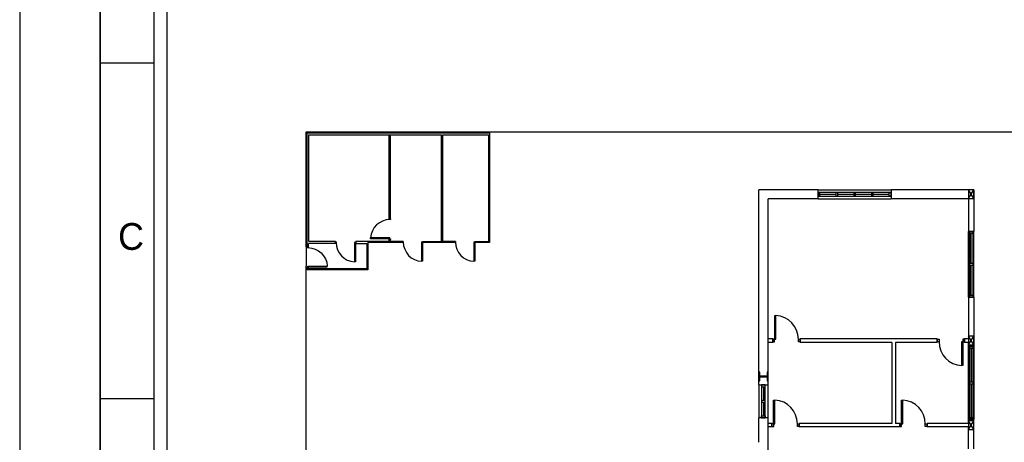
# Model space of a CAD drawing. Header units: millimetres. Extents: x -559 to 10735, y -2326 to 222.
# Tile 538 of 656: x 5154 to 5299, y -1332 to -1269. Entities that reach past the tile are written whole.
import ezdxf

# ---------------------------------------------------------------- set-up
doc = ezdxf.new("R2010")
doc.units = ezdxf.units.MM
doc.header["$LTSCALE"] = 4
for name, color, linetype in [('Extremos da Area Total', 253, 'Continuous'), ('Modelo', 251, 'Continuous'), ('Modificaçoes da Planta Baixa', 255, 'Continuous'), ('Planta Baixa', 251, 'Continuous')]:
    doc.layers.add(name, color=color, linetype=linetype)

# ---------------------------------------------------------------- blocks, each defined once
blk = doc.blocks.new('AUW01D3S-flat-9-flat-1')
at = {"color": 9}
for p, q in [((-0.075, 0), (-0.075, 1.8)), ((0.075, 0), (0.075, 1.8))]:
    blk.add_line(p, q, dxfattribs=at)
blk = doc.blocks.new('AUD18D1S-flat-19-flat-1')
at = {"color": 9}
for p, q in [((-0.075, 1.8), (0.075, 1.8)), ((0.075, 0), (-0.075, 0))]:
    blk.add_line(p, q, dxfattribs=at)
blk = doc.blocks.new('AUD19D1S-flat-19-flat-1')
at = {"color": 9}
for p, q in [((0, 1.8), (0, 1.8)), ((0, 0), (0, 0))]:
    blk.add_line(p, q, dxfattribs=at)
blk = doc.blocks.new('AUD37D1S-flat-53-flat-1')
at = {"color": 9}
for p, q in [((-0.05, 0.05), (-0.05, 0)), ((0.05, 0.05), (-0.05, 0.05)), ((-0.05, 0), (0.05, 0)), ((0.05, 0), (0.05, 0.05))]:
    blk.add_line(p, q, dxfattribs=at)
at = {"color": 9, "oblique": 36.8699, "width": 1.25, "flags": 3}
for p in [(-0.05, 0.05), (0, 0.05), (0.05, 0.05)]:
    blk.add_attdef('JAMBPT', p, '', height=0.00632, rotation=153.4349, dxfattribs=at)
at = {"color": 9, "width": 0.5, "flags": 3}
for p in [(-0.05, 0.05), (0, 0.05)]:
    blk.add_attdef('JAMBPT', p, '', height=0.01, rotation=90, dxfattribs=at)
blk = doc.blocks.new('AUD37D1S-flat-52-flat-1')
at = {"color": 9}
for p, q in [((-0.05, 0), (0.05, 0)), ((-0.05, -0.05), (-0.05, 0)), ((0.05, 0), (0.05, -0.05)), ((0.05, -0.05), (-0.05, -0.05))]:
    blk.add_line(p, q, dxfattribs=at)
at = {"color": 9, "text_generation_flag": 4, "flags": 3}
for p, height, rotation, width in [((-0.05, -0.05), 0.00632, 206.5651, 1.25), ((-0.05, -0.05), 0.01, 270, 0.5), ((0, -0.05), 0.00632, 206.5651, 1.25), ((0, -0.05), 0.01, 270, 0.5), ((0.05, -0.05), 0.00632, 206.5651, 1.25)]:
    blk.add_attdef('JAMBPT', p, '', height=height, rotation=rotation, dxfattribs=dict(at, width=width))
blk = doc.blocks.new('AUD40D1S-flat-18-flat-1')
at = {"color": 9}
for p, q in [((-0.05, 0.9), (-0.05, -0.9)), ((0.05, 0.9), (-0.05, 0.9)), ((0.05, -0.9), (0.05, 0.9)), ((-0.05, -0.9), (0.05, -0.9))]:
    blk.add_line(p, q, dxfattribs=at)
blk = doc.blocks.new('AUD40D1S-flat-17-flat-1')
at = {"color": 9}
for p, q in [((-0.05, 0.9), (-0.05, -0.9)), ((0.05, 0.9), (-0.05, 0.9)), ((0.05, -0.9), (0.05, 0.9)), ((-0.05, -0.9), (0.05, -0.9))]:
    blk.add_line(p, q, dxfattribs=at)
blk = doc.blocks.new('AUD37D1S-flat-51-flat-1')
at = {"color": 9}
for p, q in [((-0.05, 0.05), (-0.05, 0)), ((0.05, 0.05), (-0.05, 0.05)), ((-0.05, 0), (0.05, 0)), ((0.05, 0), (0.05, 0.05))]:
    blk.add_line(p, q, dxfattribs=at)
at = {"color": 9, "oblique": 36.8699, "width": 1.25, "flags": 3}
for p in [(-0.05, 0.05), (0, 0.05), (0.05, 0.05)]:
    blk.add_attdef('JAMBPT', p, '', height=0.00632, rotation=153.4349, dxfattribs=at)
at = {"color": 9, "width": 0.5, "flags": 3}
for p in [(-0.05, 0.05), (0, 0.05)]:
    blk.add_attdef('JAMBPT', p, '', height=0.01, rotation=90, dxfattribs=at)
blk = doc.blocks.new('AUW01D1S-flat-22-flat-1')
at = {"color": 9}
blk.add_line((0, -0.4125), (0, 0.4125), dxfattribs=at)
blk = doc.blocks.new('AUW01D1S-flat-21-flat-1')
at = {"color": 9}
blk.add_line((0, -0.4125), (0, 0.4125), dxfattribs=at)
blk = doc.blocks.new('AUW01D3S-flat-5-flat-1')
at = {"color": 9}
for p, q in [((-0.075, 0), (-0.075, -2)), ((0.075, 0), (0.075, -2))]:
    blk.add_line(p, q, dxfattribs=at)
blk = doc.blocks.new('AUD18D1S-flat-15-flat-1')
at = {"color": 9}
for p, q in [((-0.075, 0), (0.075, 0)), ((0.075, -2), (-0.075, -2))]:
    blk.add_line(p, q, dxfattribs=at)
blk = doc.blocks.new('AUD19D1S-flat-15-flat-1')
at = {"color": 9}
for p, q in [((0, 0), (0, 0)), ((0, -2), (0, -2))]:
    blk.add_line(p, q, dxfattribs=at)
blk = doc.blocks.new('AUD37D1S-flat-41-flat-1')
at = {"color": 9}
for p, q in [((0.05, 0), (-0.05, 0)), ((-0.05, 0), (-0.05, -0.05)), ((0.05, -0.05), (0.05, 0)), ((-0.05, -0.05), (0.05, -0.05))]:
    blk.add_line(p, q, dxfattribs=at)
at = {"color": 9, "oblique": 36.8699, "width": 1.25, "flags": 3}
for p in [(-0.05, -0.05), (0, -0.05), (0.05, -0.05)]:
    blk.add_attdef('JAMBPT', p, '', height=0.00632, rotation=333.4349, dxfattribs=at)
at = {"color": 9, "width": 0.5, "flags": 3}
for p in [(0, -0.05), (0.05, -0.05)]:
    blk.add_attdef('JAMBPT', p, '', height=0.01, rotation=270, dxfattribs=at)
blk = doc.blocks.new('AUD37D1S-flat-40-flat-1')
at = {"color": 9}
for p, q in [((-0.05, 0.05), (0.05, 0.05)), ((-0.05, 0), (-0.05, 0.05)), ((0.05, 0), (-0.05, 0)), ((0.05, 0.05), (0.05, 0))]:
    blk.add_line(p, q, dxfattribs=at)
at = {"color": 9, "text_generation_flag": 4, "flags": 3}
for p, height, rotation, width in [((-0.05, 0.05), 0.00632, 26.5651, 1.25), ((0, 0.05), 0.01, 90, 0.5), ((0, 0.05), 0.00632, 26.5651, 1.25), ((0.05, 0.05), 0.01, 90, 0.5), ((0.05, 0.05), 0.00632, 26.5651, 1.25)]:
    blk.add_attdef('JAMBPT', p, '', height=height, rotation=rotation, dxfattribs=dict(at, width=width))
blk = doc.blocks.new('AUD40D1S-flat-10-flat-1')
at = {"color": 9}
for p, q in [((0.05, 1), (-0.05, 1)), ((-0.05, 1), (-0.05, -1)), ((0.05, -1), (0.05, 1)), ((-0.05, -1), (0.05, -1))]:
    blk.add_line(p, q, dxfattribs=at)
blk = doc.blocks.new('AUD40D1S-flat-9-flat-1')
at = {"color": 9}
for p, q in [((0.05, 1), (-0.05, 1)), ((-0.05, 1), (-0.05, -1)), ((0.05, -1), (0.05, 1)), ((-0.05, -1), (0.05, -1))]:
    blk.add_line(p, q, dxfattribs=at)
blk = doc.blocks.new('AUD37D1S-flat-39-flat-1')
at = {"color": 9}
for p, q in [((0.05, 0), (-0.05, 0)), ((-0.05, 0), (-0.05, -0.05)), ((0.05, -0.05), (0.05, 0)), ((-0.05, -0.05), (0.05, -0.05))]:
    blk.add_line(p, q, dxfattribs=at)
at = {"color": 9, "oblique": 36.8699, "width": 1.25, "flags": 3}
for p in [(-0.05, -0.05), (0, -0.05), (0.05, -0.05)]:
    blk.add_attdef('JAMBPT', p, '', height=0.00632, rotation=333.4349, dxfattribs=at)
at = {"color": 9, "width": 0.5, "flags": 3}
for p in [(0, -0.05), (0.05, -0.05)]:
    blk.add_attdef('JAMBPT', p, '', height=0.01, rotation=270, dxfattribs=at)
blk = doc.blocks.new('AUW01D1S-flat-14-flat-1')
at = {"color": 9}
blk.add_line((0, 0.4625), (0, -0.4625), dxfattribs=at)
blk = doc.blocks.new('AUW01D1S-flat-13-flat-1')
at = {"color": 9}
blk.add_line((0, 0.4625), (0, -0.4625), dxfattribs=at)
blk = doc.blocks.new('AUW01D3S-flat-4-flat-1')
at = {"color": 9}
for p, q in [((0, 0.125), (2, 0.125)), ((0, -0.125), (2, -0.125))]:
    blk.add_line(p, q, dxfattribs=at)
blk = doc.blocks.new('AUD18D1S-flat-14-flat-1')
at = {"color": 9}
for p, q in [((0, -0.125), (0, 0.125)), ((2, 0.125), (2, -0.125))]:
    blk.add_line(p, q, dxfattribs=at)
blk = doc.blocks.new('AUD19D1S-flat-14-flat-1')
at = {"color": 9}
for p, q in [((0, 0), (0, 0)), ((2, 0), (2, 0))]:
    blk.add_line(p, q, dxfattribs=at)
blk = doc.blocks.new('AUD37D1S-flat-38-flat-1')
at = {"color": 9}
for p, q in [((0, 0.05), (0, -0.05)), ((0.05, 0.05), (0, 0.05)), ((0.05, -0.05), (0.05, 0.05)), ((0, -0.05), (0.05, -0.05))]:
    blk.add_line(p, q, dxfattribs=at)
at = {"color": 9, "oblique": 36.8699, "width": 1.25, "flags": 3}
for p in [(0.05, 0.05), (0.05, 0), (0.05, -0.05)]:
    blk.add_attdef('JAMBPT', p, '', height=0.00632, rotation=63.4349, dxfattribs=at)
at = {"color": 9, "width": 0.5, "flags": 3}
for p in [(0.05, 0.05), (0.05, 0)]:
    blk.add_attdef('JAMBPT', p, '', height=0.01, dxfattribs=at)
blk = doc.blocks.new('AUD37D1S-flat-37-flat-1')
at = {"color": 9}
for p, q in [((-0.05, 0.05), (0, 0.05)), ((-0.05, -0.05), (-0.05, 0.05)), ((0, 0.05), (0, -0.05)), ((0, -0.05), (-0.05, -0.05))]:
    blk.add_line(p, q, dxfattribs=at)
at = {"color": 9, "text_generation_flag": 4, "flags": 3}
for p, height, rotation, width in [((-0.05, 0.05), 0.01, 180, 0.5), ((-0.05, 0), 0.01, 180, 0.5), ((-0.05, 0.05), 0.00632, 116.5651, 1.25), ((-0.05, 0), 0.00632, 116.5651, 1.25), ((-0.05, -0.05), 0.00632, 116.5651, 1.25)]:
    blk.add_attdef('JAMBPT', p, '', height=height, rotation=rotation, dxfattribs=dict(at, width=width))
blk = doc.blocks.new('AUD40D1S-flat-8-flat-1')
at = {"color": 9}
for p, q in [((-1, 0.05), (-1, -0.05)), ((1, 0.05), (-1, 0.05)), ((1, -0.05), (1, 0.05)), ((-1, -0.05), (1, -0.05))]:
    blk.add_line(p, q, dxfattribs=at)
blk = doc.blocks.new('AUD40D1S-flat-7-flat-1')
at = {"color": 9}
for p, q in [((-1, 0.05), (-1, -0.05)), ((1, 0.05), (-1, 0.05)), ((1, -0.05), (1, 0.05)), ((-1, -0.05), (1, -0.05))]:
    blk.add_line(p, q, dxfattribs=at)
blk = doc.blocks.new('AUD37D1S-flat-36-flat-1')
at = {"color": 9}
for p, q in [((0, 0.05), (0, -0.05)), ((0.05, 0.05), (0, 0.05)), ((0.05, -0.05), (0.05, 0.05)), ((0, -0.05), (0.05, -0.05))]:
    blk.add_line(p, q, dxfattribs=at)
at = {"color": 9, "oblique": 36.8699, "width": 1.25, "flags": 3}
for p in [(0.05, 0.05), (0.05, 0), (0.05, -0.05)]:
    blk.add_attdef('JAMBPT', p, '', height=0.00632, rotation=63.4349, dxfattribs=at)
at = {"color": 9, "width": 0.5, "flags": 3}
for p in [(0.05, 0.05), (0.05, 0)]:
    blk.add_attdef('JAMBPT', p, '', height=0.01, dxfattribs=at)
blk = doc.blocks.new('AUD37D1S-flat-35-flat-1')
at = {"color": 9}
for p, q in [((0, 0.05), (0, -0.05)), ((0.05, 0.05), (0, 0.05)), ((0.05, -0.05), (0.05, 0.05)), ((0, -0.05), (0.05, -0.05))]:
    blk.add_line(p, q, dxfattribs=at)
at = {"color": 9, "oblique": 36.8699, "width": 1.25, "flags": 3}
for p in [(0.05, 0.05), (0.05, 0), (0.05, -0.05)]:
    blk.add_attdef('JAMBPT', p, '', height=0.00632, rotation=63.4349, dxfattribs=at)
at = {"color": 9, "width": 0.5, "flags": 3}
for p in [(0.05, 0.05), (0.05, 0)]:
    blk.add_attdef('JAMBPT', p, '', height=0.01, dxfattribs=at)
blk = doc.blocks.new('AUD37D1S-flat-34-flat-1')
at = {"color": 9}
for p, q in [((0, 0.05), (0, -0.05)), ((0.05, 0.05), (0, 0.05)), ((0.05, -0.05), (0.05, 0.05)), ((0, -0.05), (0.05, -0.05))]:
    blk.add_line(p, q, dxfattribs=at)
at = {"color": 9, "oblique": 36.8699, "width": 1.25, "flags": 3}
for p in [(0.05, 0.05), (0.05, 0), (0.05, -0.05)]:
    blk.add_attdef('JAMBPT', p, '', height=0.00632, rotation=63.4349, dxfattribs=at)
at = {"color": 9, "width": 0.5, "flags": 3}
for p in [(0.05, 0.05), (0.05, 0)]:
    blk.add_attdef('JAMBPT', p, '', height=0.01, dxfattribs=at)
blk = doc.blocks.new('AUW01D1S-flat-12-flat-1')
at = {"color": 9}
blk.add_line((-0.21875, 0), (0.21875, 0), dxfattribs=at)
blk = doc.blocks.new('AUW01D1S-flat-11-flat-1')
at = {"color": 9}
blk.add_line((-0.21875, 0), (0.21875, 0), dxfattribs=at)
blk = doc.blocks.new('AUW01D1S-flat-10-flat-1')
at = {"color": 9}
blk.add_line((-0.21875, 0), (0.21875, 0), dxfattribs=at)
blk = doc.blocks.new('AUW01D1S-flat-9-flat-1')
at = {"color": 9}
blk.add_line((-0.21875, 0), (0.21875, 0), dxfattribs=at)
blk = doc.blocks.new('AUW01D3S-flat-1-flat-1')
at = {"color": 9}
for p, q in [((-0.125, 0), (-0.125, -0.9)), ((0.125, 0), (0.125, -0.9))]:
    blk.add_line(p, q, dxfattribs=at)
blk = doc.blocks.new('AUD18D1S-flat-11-flat-1')
at = {"color": 9}
for p, q in [((-0.125, 0), (0.125, 0)), ((0.125, -0.9), (-0.125, -0.9))]:
    blk.add_line(p, q, dxfattribs=at)
blk = doc.blocks.new('AUD19D1S-flat-11-flat-1')
at = {"color": 9}
for p, q in [((0, 0), (0, 0)), ((0, -0.9), (0, -0.9))]:
    blk.add_line(p, q, dxfattribs=at)
blk = doc.blocks.new('AUD37D1S-flat-25-flat-1')
at = {"color": 9}
for p, q in [((0.05, 0), (-0.05, 0)), ((-0.05, 0), (-0.05, -0.05)), ((0.05, -0.05), (0.05, 0)), ((-0.05, -0.05), (0.05, -0.05))]:
    blk.add_line(p, q, dxfattribs=at)
at = {"color": 9, "oblique": 36.8699, "width": 1.25, "flags": 3}
for p in [(-0.05, -0.05), (0, -0.05), (0.05, -0.05)]:
    blk.add_attdef('JAMBPT', p, '', height=0.00632, rotation=333.4349, dxfattribs=at)
at = {"color": 9, "width": 0.5, "flags": 3}
for p in [(0, -0.05), (0.05, -0.05)]:
    blk.add_attdef('JAMBPT', p, '', height=0.01, rotation=270, dxfattribs=at)
blk = doc.blocks.new('AUD37D1S-flat-24-flat-1')
at = {"color": 9}
for p, q in [((-0.05, 0.05), (0.05, 0.05)), ((-0.05, 0), (-0.05, 0.05)), ((0.05, 0), (-0.05, 0)), ((0.05, 0.05), (0.05, 0))]:
    blk.add_line(p, q, dxfattribs=at)
at = {"color": 9, "text_generation_flag": 4, "flags": 3}
for p, height, rotation, width in [((-0.05, 0.05), 0.00632, 26.5651, 1.25), ((0, 0.05), 0.01, 90, 0.5), ((0, 0.05), 0.00632, 26.5651, 1.25), ((0.05, 0.05), 0.01, 90, 0.5), ((0.05, 0.05), 0.00632, 26.5651, 1.25)]:
    blk.add_attdef('JAMBPT', p, '', height=height, rotation=rotation, dxfattribs=dict(at, width=width))
blk = doc.blocks.new('AUD40D1S-flat-2-flat-1')
at = {"color": 9}
for p, q in [((0.05, 0.45), (-0.05, 0.45)), ((-0.05, 0.45), (-0.05, -0.45)), ((0.05, -0.45), (0.05, 0.45)), ((-0.05, -0.45), (0.05, -0.45))]:
    blk.add_line(p, q, dxfattribs=at)
blk = doc.blocks.new('AUD40D1S-flat-1-flat-1')
at = {"color": 9}
for p, q in [((0.05, 0.45), (-0.05, 0.45)), ((-0.05, 0.45), (-0.05, -0.45)), ((0.05, -0.45), (0.05, 0.45)), ((-0.05, -0.45), (0.05, -0.45))]:
    blk.add_line(p, q, dxfattribs=at)
blk = doc.blocks.new('AUD37D1S-flat-23-flat-1')
at = {"color": 9}
for p, q in [((0.05, 0), (-0.05, 0)), ((-0.05, 0), (-0.05, -0.05)), ((0.05, -0.05), (0.05, 0)), ((-0.05, -0.05), (0.05, -0.05))]:
    blk.add_line(p, q, dxfattribs=at)
at = {"color": 9, "oblique": 36.8699, "width": 1.25, "flags": 3}
for p in [(-0.05, -0.05), (0, -0.05), (0.05, -0.05)]:
    blk.add_attdef('JAMBPT', p, '', height=0.00632, rotation=333.4349, dxfattribs=at)
at = {"color": 9, "width": 0.5, "flags": 3}
for p in [(0, -0.05), (0.05, -0.05)]:
    blk.add_attdef('JAMBPT', p, '', height=0.01, rotation=270, dxfattribs=at)
blk = doc.blocks.new('AUW01D1S-flat-2-flat-1')
at = {"color": 9}
blk.add_line((0, 0.1875), (0, -0.1875), dxfattribs=at)
blk = doc.blocks.new('AUW01D1S-flat-1-flat-1')
at = {"color": 9}
blk.add_line((0, 0.1875), (0, -0.1875), dxfattribs=at)
blk = doc.blocks.new('AUD18D1S-flat-8-flat-1')
at = {"color": 9}
for p, q in [((0, -0.05), (0, 0.05)), ((0.75, 0.05), (0.75, -0.05))]:
    blk.add_line(p, q, dxfattribs=at)
blk = doc.blocks.new('AUD19D1S-flat-8-flat-1')
at = {"color": 9}
for p, q in [((0, 0), (0, 0)), ((0.75, 0), (0.75, 0))]:
    blk.add_line(p, q, dxfattribs=at)
blk = doc.blocks.new('AUD37D1S-flat-18-flat-1')
at = {"color": 9}
for p, q in [((0, 0.0375), (0, -0.0375)), ((0.05, 0.0375), (0, 0.0375)), ((0.05, -0.0375), (0.05, 0.0375)), ((0, -0.0375), (0.05, -0.0375))]:
    blk.add_line(p, q, dxfattribs=at)
at = {"color": 9, "oblique": 22.61986, "width": 1.083333, "flags": 3}
for p in [(0.05, 0.0375), (0.05, 0), (0.05, -0.0375)]:
    blk.add_attdef('JAMBPT', p, '', height=0.00588, rotation=56.30993, dxfattribs=at)
at = {"color": 9, "width": 0.666667, "flags": 3}
for p in [(0.05, 0.0375), (0.05, 0)]:
    blk.add_attdef('JAMBPT', p, '', height=0.0075, dxfattribs=at)
blk = doc.blocks.new('AUD37D1S-flat-17-flat-1')
at = {"color": 9}
for p, q in [((-0.05, 0.0375), (0, 0.0375)), ((-0.05, -0.0375), (-0.05, 0.0375)), ((0, 0.0375), (0, -0.0375)), ((0, -0.0375), (-0.05, -0.0375))]:
    blk.add_line(p, q, dxfattribs=at)
at = {"color": 9, "text_generation_flag": 4, "flags": 3}
for p, height, rotation, width in [((-0.05, 0.0375), 0.0075, 180, 0.666667), ((-0.05, 0), 0.0075, 180, 0.666667), ((-0.05, 0.0375), 0.00588, 123.69007, 1.083333), ((-0.05, 0), 0.00588, 123.69007, 1.083333), ((-0.05, -0.0375), 0.00588, 123.69007, 1.083333)]:
    blk.add_attdef('JAMBPT', p, '', height=height, rotation=rotation, dxfattribs=dict(at, width=width))
blk = doc.blocks.new('AUD41D1S-flat-8-flat-1')
at = {"color": 9}
for p, q in [((-0.375, 0.0375), (-0.375, -0.0375)), ((0.375, -0.0375), (0.375, 0.0375))]:
    blk.add_line(p, q, dxfattribs=at)
blk = doc.blocks.new('AUD29D1S-flat-12-flat-1')
at = {"color": 9}
for p, q in [((-0.325, 0.65), (-0.293, 0.65)), ((-0.325, 0), (-0.325, 0.65)), ((-0.293, 0), (-0.293, 0.65)), ((-0.325, 0), (-0.293, 0))]:
    blk.add_line(p, q, dxfattribs=at)
blk.add_ellipse((-0.325, 0), major_axis=(-0.46, 0.46), ratio=1, start_param=3.926991, end_param=5.449157, dxfattribs=at)
blk = doc.blocks.new('AUD18D1S-flat-7-flat-1')
at = {"color": 9}
for p, q in [((0, -0.05), (0, 0.05)), ((0.75, 0.05), (0.75, -0.05))]:
    blk.add_line(p, q, dxfattribs=at)
blk = doc.blocks.new('AUD19D1S-flat-7-flat-1')
at = {"color": 9}
for p, q in [((0, 0), (0, 0)), ((0.75, 0), (0.75, 0))]:
    blk.add_line(p, q, dxfattribs=at)
blk = doc.blocks.new('AUD37D1S-flat-16-flat-1')
at = {"color": 9}
for p, q in [((0, 0.0375), (0, -0.0375)), ((0.05, 0.0375), (0, 0.0375)), ((0.05, -0.0375), (0.05, 0.0375)), ((0, -0.0375), (0.05, -0.0375))]:
    blk.add_line(p, q, dxfattribs=at)
at = {"color": 9, "oblique": 22.61986, "width": 1.083333, "flags": 3}
for p in [(0.05, 0.0375), (0.05, 0), (0.05, -0.0375)]:
    blk.add_attdef('JAMBPT', p, '', height=0.00588, rotation=56.30993, dxfattribs=at)
at = {"color": 9, "width": 0.666667, "flags": 3}
for p in [(0.05, 0.0375), (0.05, 0)]:
    blk.add_attdef('JAMBPT', p, '', height=0.0075, dxfattribs=at)
blk = doc.blocks.new('AUD37D1S-flat-15-flat-1')
at = {"color": 9}
for p, q in [((-0.05, 0.0375), (0, 0.0375)), ((-0.05, -0.0375), (-0.05, 0.0375)), ((0, 0.0375), (0, -0.0375)), ((0, -0.0375), (-0.05, -0.0375))]:
    blk.add_line(p, q, dxfattribs=at)
at = {"color": 9, "text_generation_flag": 4, "flags": 3}
for p, height, rotation, width in [((-0.05, 0.0375), 0.0075, 180, 0.666667), ((-0.05, 0), 0.0075, 180, 0.666667), ((-0.05, 0.0375), 0.00588, 123.69007, 1.083333), ((-0.05, 0), 0.00588, 123.69007, 1.083333), ((-0.05, -0.0375), 0.00588, 123.69007, 1.083333)]:
    blk.add_attdef('JAMBPT', p, '', height=height, rotation=rotation, dxfattribs=dict(at, width=width))
blk = doc.blocks.new('AUD41D1S-flat-7-flat-1')
at = {"color": 9}
for p, q in [((-0.375, 0.0375), (-0.375, -0.0375)), ((0.375, -0.0375), (0.375, 0.0375))]:
    blk.add_line(p, q, dxfattribs=at)
blk = doc.blocks.new('AUD29D1S-flat-11-flat-1')
at = {"color": 9}
for p, q in [((-0.325, 0.65), (-0.293, 0.65)), ((-0.325, 0), (-0.325, 0.65)), ((-0.293, 0), (-0.293, 0.65)), ((-0.325, 0), (-0.293, 0))]:
    blk.add_line(p, q, dxfattribs=at)
blk.add_ellipse((-0.325, 0), major_axis=(-0.46, 0.46), ratio=1, start_param=3.926991, end_param=5.449157, dxfattribs=at)
blk = doc.blocks.new('AUD18D1S-flat-6-flat-1')
at = {"color": 9}
for p, q in [((-0.75, -0.05), (-0.75, 0.05)), ((0, 0.05), (0, -0.05))]:
    blk.add_line(p, q, dxfattribs=at)
blk = doc.blocks.new('AUD19D1S-flat-6-flat-1')
at = {"color": 9}
for p, q in [((-0.75, 0), (-0.75, 0)), ((0, 0), (0, 0))]:
    blk.add_line(p, q, dxfattribs=at)
blk = doc.blocks.new('AUD37D1S-flat-14-flat-1')
at = {"color": 9}
for p, q in [((-0.05, 0.0375), (-0.05, -0.0375)), ((0, 0.0375), (-0.05, 0.0375)), ((0, -0.0375), (0, 0.0375)), ((-0.05, -0.0375), (0, -0.0375))]:
    blk.add_line(p, q, dxfattribs=at)
at = {"color": 9, "width": 0.666667, "flags": 3}
for p in [(-0.05, 0), (-0.05, -0.0375)]:
    blk.add_attdef('JAMBPT', p, '', height=0.0075, rotation=180, dxfattribs=at)
at = {"color": 9, "oblique": 22.61986, "width": 1.083333, "flags": 3}
for p in [(-0.05, 0.0375), (-0.05, 0), (-0.05, -0.0375)]:
    blk.add_attdef('JAMBPT', p, '', height=0.00588, rotation=236.30993, dxfattribs=at)
blk = doc.blocks.new('AUD37D1S-flat-13-flat-1')
at = {"color": 9}
for p, q in [((0, -0.0375), (0, 0.0375)), ((0, 0.0375), (0.05, 0.0375)), ((0.05, 0.0375), (0.05, -0.0375)), ((0.05, -0.0375), (0, -0.0375))]:
    blk.add_line(p, q, dxfattribs=at)
at = {"color": 9, "text_generation_flag": 4, "width": 1.083333, "flags": 3}
for p in [(0.05, 0.0375), (0.05, 0), (0.05, -0.0375)]:
    blk.add_attdef('JAMBPT', p, '', height=0.00588, rotation=303.69007, dxfattribs=at)
at = {"color": 9, "text_generation_flag": 4, "width": 0.666667, "flags": 3}
for p in [(0.05, 0), (0.05, -0.0375)]:
    blk.add_attdef('JAMBPT', p, '', height=0.0075, dxfattribs=at)
blk = doc.blocks.new('AUD41D1S-flat-6-flat-1')
at = {"color": 9}
for p, q in [((-0.375, 0.0375), (-0.375, -0.0375)), ((0.375, -0.0375), (0.375, 0.0375))]:
    blk.add_line(p, q, dxfattribs=at)
blk = doc.blocks.new('AUD29D1S-flat-10-flat-1')
at = {"color": 9}
for p, q in [((0.325, 0), (0.293, 0)), ((0.293, 0), (0.293, -0.65)), ((0.325, 0), (0.325, -0.65)), ((0.325, -0.65), (0.293, -0.65))]:
    blk.add_line(p, q, dxfattribs=at)
blk.add_ellipse((0.325, 0), major_axis=(0.46, 0.46), ratio=1, start_param=2.356194, end_param=3.878361, dxfattribs=at)
blk = doc.blocks.new('AUD18D1S-flat-5-flat-1')
at = {"color": 9}
for p, q in [((0, -0.05), (0, 0.05)), ((0.75, 0.05), (0.75, -0.05))]:
    blk.add_line(p, q, dxfattribs=at)
blk = doc.blocks.new('AUD19D1S-flat-5-flat-1')
at = {"color": 9}
for p, q in [((0, 0), (0, 0)), ((0.75, 0), (0.75, 0))]:
    blk.add_line(p, q, dxfattribs=at)
blk = doc.blocks.new('AUD37D1S-flat-12-flat-1')
at = {"color": 9}
for p, q in [((0, 0.0375), (0, -0.0375)), ((0.05, 0.0375), (0, 0.0375)), ((0.05, -0.0375), (0.05, 0.0375)), ((0, -0.0375), (0.05, -0.0375))]:
    blk.add_line(p, q, dxfattribs=at)
at = {"color": 9, "oblique": 22.61986, "width": 1.083333, "flags": 3}
for p in [(0.05, 0.0375), (0.05, 0), (0.05, -0.0375)]:
    blk.add_attdef('JAMBPT', p, '', height=0.00588, rotation=56.30993, dxfattribs=at)
at = {"color": 9, "width": 0.666667, "flags": 3}
for p in [(0.05, 0.0375), (0.05, 0)]:
    blk.add_attdef('JAMBPT', p, '', height=0.0075, dxfattribs=at)
blk = doc.blocks.new('AUD37D1S-flat-11-flat-1')
at = {"color": 9}
for p, q in [((-0.05, 0.0375), (0, 0.0375)), ((-0.05, -0.0375), (-0.05, 0.0375)), ((0, 0.0375), (0, -0.0375)), ((0, -0.0375), (-0.05, -0.0375))]:
    blk.add_line(p, q, dxfattribs=at)
at = {"color": 9, "text_generation_flag": 4, "flags": 3}
for p, height, rotation, width in [((-0.05, 0.0375), 0.0075, 180, 0.666667), ((-0.05, 0), 0.0075, 180, 0.666667), ((-0.05, 0.0375), 0.00588, 123.69007, 1.083333), ((-0.05, 0), 0.00588, 123.69007, 1.083333), ((-0.05, -0.0375), 0.00588, 123.69007, 1.083333)]:
    blk.add_attdef('JAMBPT', p, '', height=height, rotation=rotation, dxfattribs=dict(at, width=width))
blk = doc.blocks.new('AUD41D1S-flat-5-flat-1')
at = {"color": 9}
for p, q in [((-0.375, 0.0375), (-0.375, -0.0375)), ((0.375, -0.0375), (0.375, 0.0375))]:
    blk.add_line(p, q, dxfattribs=at)
blk = doc.blocks.new('AUD29D1S-flat-9-flat-1')
at = {"color": 9}
for p, q in [((-0.325, 0.65), (-0.293, 0.65)), ((-0.325, 0), (-0.325, 0.65)), ((-0.293, 0), (-0.293, 0.65)), ((-0.325, 0), (-0.293, 0))]:
    blk.add_line(p, q, dxfattribs=at)
blk.add_ellipse((-0.325, 0), major_axis=(-0.46, 0.46), ratio=1, start_param=3.926991, end_param=5.449157, dxfattribs=at)
blk = doc.blocks.new('AUD29D1S-flat-5-flat-1')
at = {"color": 9}
for p, q in [((0.265, 0), (0.239, 0)), ((0.239, 0), (0.239, -0.53)), ((0.265, 0), (0.265, -0.53)), ((0.265, -0.53), (0.239, -0.53))]:
    blk.add_line(p, q, dxfattribs=at)
blk.add_ellipse((0.265, 0), major_axis=(-0.375, 0.375), ratio=1, start_param=0.785398, end_param=2.307564, dxfattribs=at)
blk = doc.blocks.new('AUD29D1S-flat-3-flat-1')
at = {"color": 9}
for p, q in [((0.265, 0), (0.239, 0)), ((0.239, 0), (0.239, -0.53)), ((0.265, 0), (0.265, -0.53)), ((0.265, -0.53), (0.239, -0.53))]:
    blk.add_line(p, q, dxfattribs=at)
blk.add_ellipse((0.265, 0), major_axis=(-0.375, 0.375), ratio=1, start_param=0.785398, end_param=2.307564, dxfattribs=at)
blk = doc.blocks.new('AUD29D1S-flat-2-flat-1')
at = {"color": 9}
for p, q in [((0.265, 0), (0.239, 0)), ((0.239, 0), (0.239, -0.53)), ((0.265, 0), (0.265, -0.53)), ((0.265, -0.53), (0.239, -0.53))]:
    blk.add_line(p, q, dxfattribs=at)
blk.add_ellipse((0.265, 0), major_axis=(-0.375, 0.375), ratio=1, start_param=0.785398, end_param=2.307564, dxfattribs=at)
blk = doc.blocks.new('AUD29D1S-flat-1-flat-1')
at = {"color": 9}
for p, q in [((-0.53, -0.265), (-0.53, -0.239)), ((0, -0.239), (-0.53, -0.239)), ((0, -0.265), (-0.53, -0.265)), ((0, -0.265), (0, -0.239))]:
    blk.add_line(p, q, dxfattribs=at)
blk.add_ellipse((0, -0.265), major_axis=(-0.375, 0.375), ratio=1, start_param=-0.785398, end_param=0.736768, dxfattribs=at)

msp = doc.modelspace()

# ---------------------------------------------------------------- linework, layer by layer
at = {"layer": 'Extremos da Area Total'}
msp.add_line((5196.19, -1302.87), (5196.19, -1305.72), dxfattribs=at)
msp.add_lwpolyline([(5196.19, -1302.87), (5196.19, -1285.94), (5699, -1285.94), (5699, -1431.23), (5196.19, -1431.23), (5196.19, -1305.72)], dxfattribs=at)
at = {"layer": 'Modelo'}
for p, q in [((5165.83, -1473.54), (5165.83, -1176.94)), ((5165.83, -1176.94), (5165.83, -1275.81)), ((5173.74, -1275.81), (5165.83, -1275.81)), ((5165.83, -1275.81), (5165.83, -1374.67)), ((5165.83, -1325.24), (5173.74, -1325.24))]:
    msp.add_line(p, q, dxfattribs=at)
for points in [[(5153.96, -1572.4), (5741.22, -1572.4), (5741.22, -1157.17), (5153.96, -1157.17)], [(5173.74, -1552.63), (5721.45, -1552.63), (5721.45, -1176.94), (5173.74, -1176.94)], [(5719.47, -1550.65), (5175.71, -1550.65), (5175.71, -1178.92), (5719.47, -1178.92)]]:
    msp.add_lwpolyline(points, close=True, dxfattribs=at)
at = {"layer": 'Modificaçoes da Planta Baixa'}
for p, q in [((5208.46, -1298.77), (5208.46, -1286.34)), ((5208.64, -1298.77), (5208.64, -1286.34)), ((5216.17, -1302.1), (5216.17, -1286.34)), ((5216.35, -1302.1), (5216.35, -1286.34)), ((5208.47, -1298.77), (5208.46, -1298.77)), ((5208.46, -1298.77), (5208.64, -1298.77)), ((5200.52, -1302.1), (5196.58, -1302.1)), ((5200.52, -1302.38), (5200.52, -1302.1)), ((5203.46, -1302.31), (5203.46, -1302.38)), ((5203.55, -1302.16), (5203.55, -1302.1)), ((5203.55, -1302.1), (5203.55, -1302.38)), ((5208.46, -1302.1), (5208.46, -1301.8)), ((5208.46, -1301.8), (5208.64, -1301.8)), ((5208.64, -1302.1), (5208.64, -1301.8)), ((5213.46, -1302.1), (5216.17, -1302.1)), ((5221.08, -1302.24), (5221.08, -1302.31)), ((5221.17, -1302.1), (5223.09, -1302.1)), ((5196.57, -1303.01), (5196.37, -1303.01)), ((5200.52, -1302.38), (5196.57, -1302.38)), ((5196.57, -1303.01), (5196.57, -1302.38)), ((5196.57, -1305.93), (5196.37, -1305.93)), ((5196.47, -1305.86), (5196.47, -1305.72)), ((5196.57, -1306.13), (5196.57, -1305.86))]:
    msp.add_line(p, q, dxfattribs=at)
for points in [[(5196.37, -1302.24), (5196.37, -1302.24), (5196.37, -1286.08), (5223.24, -1286.08), (5223.24, -1302.24), (5221.08, -1302.24)], [(5196.58, -1302.1), (5196.58, -1286.34), (5216.17, -1286.34)], [(5216.35, -1286.34), (5223.09, -1286.34), (5223.09, -1302.1)], [(5205.32, -1302.24), (5205.32, -1306.29), (5196.37, -1306.29), (5196.37, -1305.86)], [(5196.37, -1303.01), (5196.37, -1302.24)], [(5208.46, -1302.1), (5203.55, -1302.1)], [(5210.53, -1302.24), (5205.32, -1302.24)], [(5210.52, -1302.1), (5208.64, -1302.1)], [(5218.23, -1302.24), (5213.24, -1302.24)], [(5218.23, -1302.1), (5216.35, -1302.1)], [(5203.55, -1302.38), (5205.16, -1302.38), (5205.16, -1306.13), (5196.57, -1306.13), (5196.57, -1306.01)]]:
    msp.add_lwpolyline(points, dxfattribs=at)
for points in [[(5208.62, -1298.77), (5208.62, -1298.86), (5208.47, -1298.86), (5208.47, -1298.77)], [(5200.52, -1302.16), (5200.61, -1302.16), (5200.61, -1302.32), (5200.52, -1302.32)], [(5203.46, -1302.16), (5203.55, -1302.16), (5203.55, -1302.31), (5203.46, -1302.31)], [(5203.46, -1302.16), (5203.55, -1302.16), (5203.55, -1302.31), (5203.46, -1302.31)], [(5208.62, -1301.71), (5208.62, -1301.8), (5208.47, -1301.8), (5208.47, -1301.71)], [(5210.44, -1302.1), (5210.52, -1302.1), (5210.52, -1302.24), (5210.44, -1302.24)], [(5213.37, -1302.1), (5213.46, -1302.1), (5213.46, -1302.24), (5213.37, -1302.24)], [(5218.14, -1302.1), (5218.23, -1302.1), (5218.23, -1302.24), (5218.14, -1302.24)], [(5221.08, -1302.1), (5221.17, -1302.1), (5221.17, -1302.24), (5221.08, -1302.24)], [(5196.57, -1302.94), (5196.37, -1302.94), (5196.37, -1302.94), (5196.57, -1302.94)], [(5196.57, -1305.86), (5196.37, -1305.86), (5196.37, -1305.86), (5196.57, -1305.86)]]:
    msp.add_lwpolyline(points, close=True, dxfattribs=at)
at = {"layer": 'Planta Baixa'}
for p, q in [((5271.7, -1294.46), (5262.96, -1294.46)), ((5262.96, -1323.25), (5262.96, -1294.46)), ((5294.68, -1294.46), (5282.45, -1294.46)), ((5294.68, -1295.77), (5293.88, -1294.48)), ((5293.88, -1295.77), (5294.68, -1294.48)), ((5294.68, -1294.46), (5294.68, -1300.64)), ((5271.7, -1295.8), (5264.31, -1295.8)), ((5264.31, -1323.25), (5264.31, -1295.8)), ((5293.88, -1295.8), (5282.45, -1295.8)), ((5293.88, -1295.8), (5293.88, -1300.64)), ((5293.88, -1310.32), (5293.88, -1322.01)), ((5294.68, -1310.32), (5294.68, -1322.01)), ((5265.02, -1316.44), (5264.31, -1316.44)), ((5289.27, -1316.44), (5269.05, -1316.44)), ((5293.88, -1316.44), (5293.3, -1316.44)), ((5294.68, -1317.36), (5293.88, -1316.07)), ((5293.88, -1317.36), (5294.68, -1316.07)), ((5265.02, -1316.98), (5264.31, -1316.98)), ((5282.59, -1316.98), (5269.05, -1316.98)), ((5282.59, -1316.98), (5282.59, -1328.92)), ((5283.12, -1316.98), (5283.12, -1328.92)), ((5289.27, -1316.98), (5283.12, -1316.98)), ((5293.88, -1316.98), (5293.3, -1316.98)), ((5293.88, -1328.92), (5293.88, -1316.98)), ((5294.68, -1332.68), (5294.68, -1317.28)), ((5293.88, -1322.01), (5293.88, -1328.92)), ((5262.96, -1331.69), (5262.96, -1328.08)), ((5264.31, -1331.69), (5264.31, -1328.08)), ((5264.88, -1328.92), (5264.31, -1328.92)), ((5264.88, -1329.45), (5264.31, -1329.45)), ((5264.31, -1341.55), (5264.31, -1329.45)), ((5282.59, -1328.92), (5268.91, -1328.92)), ((5283.74, -1329.45), (5268.91, -1329.45)), ((5283.74, -1328.92), (5283.12, -1328.92)), ((5293.88, -1328.92), (5287.77, -1328.92)), ((5293.88, -1329.45), (5287.77, -1329.45)), ((5294.68, -1329.83), (5293.88, -1328.54)), ((5293.88, -1329.83), (5294.68, -1328.54)), ((5293.88, -1328.92), (5293.88, -1329.45)), ((5293.88, -1332.68), (5293.88, -1329.45)), ((5294.68, -1332.68), (5294.68, -1329.45))]:
    msp.add_line(p, q, dxfattribs=at)
for points in [[(5293.88, -1295.77), (5294.68, -1295.77), (5294.68, -1294.48), (5293.88, -1294.48)], [(5293.88, -1317.36), (5294.68, -1317.36), (5294.68, -1316.07), (5293.88, -1316.07)], [(5293.88, -1329.83), (5294.68, -1329.83), (5294.68, -1328.54), (5293.88, -1328.54)]]:
    msp.add_lwpolyline(points, close=True, dxfattribs=at)
msp.add_lwpolyline([(5262.99, -1322.65), (5263.1, -1322.65), (5263.1, -1322.12, -0.414214), (5263.15, -1322.06), (5264.12, -1322.06, -0.414214), (5264.17, -1322.12), (5264.17, -1322.65), (5264.28, -1322.65), (5264.28, -1321.36), (5264.17, -1321.36), (5264.17, -1321.9, -0.414214), (5264.12, -1321.95), (5263.15, -1321.95, -0.414214), (5263.1, -1321.9), (5263.1, -1321.36), (5262.99, -1321.36)], format="xyb", close=True, dxfattribs=at)

# ---------------------------------------------------------------- block references
at = {"layer": 'Modificaçoes da Planta Baixa', "xscale": 5.376215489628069, "yscale": 5.376215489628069, "zscale": 5.376215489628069}
for name, p in [('AUD29D1S-flat-1-flat-1', (5208.55, -1300.29)), ('AUD29D1S-flat-5-flat-1', (5202.04, -1302.24)), ('AUD29D1S-flat-2-flat-1', (5211.95, -1302.17)), ('AUD29D1S-flat-3-flat-1', (5219.65, -1302.17))]:
    msp.add_blockref(name, p, dxfattribs=at)
at = {"layer": 'Modificaçoes da Planta Baixa', "xscale": -5.376215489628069, "yscale": 5.376215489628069, "zscale": 5.376215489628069, "rotation": 90}
msp.add_blockref('AUD29D1S-flat-2-flat-1', (5196.47, -1304.43), dxfattribs=at)
at = {"layer": 'Planta Baixa', "xscale": 5.376215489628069, "yscale": 5.376215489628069, "zscale": 5.376215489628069}
for name, p in [('AUW01D3S-flat-4-flat-1', (5271.7, -1295.13)), ('AUD18D1S-flat-14-flat-1', (5271.7, -1295.13)), ('AUD37D1S-flat-38-flat-1', (5271.7, -1295.13)), ('AUD40D1S-flat-8-flat-1', (5277.08, -1295.13)), ('AUD40D1S-flat-7-flat-1', (5277.08, -1295.13)), ('AUD37D1S-flat-36-flat-1', (5274.32, -1295.13)), ('AUD37D1S-flat-35-flat-1', (5276.94, -1295.13)), ('AUD37D1S-flat-34-flat-1', (5279.56, -1295.13)), ('AUD37D1S-flat-37-flat-1', (5282.45, -1295.13)), ('AUD19D1S-flat-14-flat-1', (5271.7, -1295.13)), ('AUW01D1S-flat-12-flat-1', (5273.14, -1295.13)), ('AUW01D1S-flat-11-flat-1', (5275.76, -1295.13)), ('AUW01D1S-flat-10-flat-1', (5278.39, -1295.13)), ('AUW01D1S-flat-9-flat-1', (5281.01, -1295.13)), ('AUW01D3S-flat-9-flat-1', (5294.28, -1310.32)), ('AUD18D1S-flat-19-flat-1', (5294.28, -1310.32)), ('AUD37D1S-flat-52-flat-1', (5294.28, -1300.64)), ('AUD40D1S-flat-18-flat-1', (5294.28, -1305.48)), ('AUD40D1S-flat-17-flat-1', (5294.28, -1305.48)), ('AUD19D1S-flat-19-flat-1', (5294.28, -1310.32)), ('AUW01D1S-flat-21-flat-1', (5294.28, -1303.12)), ('AUD37D1S-flat-51-flat-1', (5294.28, -1305.61)), ('AUW01D1S-flat-22-flat-1', (5294.28, -1307.83)), ('AUD37D1S-flat-53-flat-1', (5294.28, -1310.32)), ('AUD29D1S-flat-11-flat-1', (5267.04, -1316.51)), ('AUD18D1S-flat-7-flat-1', (5265.02, -1316.71)), ('AUD37D1S-flat-16-flat-1', (5265.02, -1316.71)), ('AUD41D1S-flat-7-flat-1', (5267.04, -1316.71)), ('AUD19D1S-flat-7-flat-1', (5265.02, -1316.71)), ('AUD37D1S-flat-15-flat-1', (5269.05, -1316.71)), ('AUD18D1S-flat-6-flat-1', (5293.3, -1316.71)), ('AUD37D1S-flat-13-flat-1', (5289.27, -1316.71)), ('AUD41D1S-flat-6-flat-1', (5291.29, -1316.71)), ('AUD19D1S-flat-6-flat-1', (5293.3, -1316.71)), ('AUD37D1S-flat-14-flat-1', (5293.3, -1316.71)), ('AUD29D1S-flat-10-flat-1', (5291.29, -1316.91)), ('AUW01D3S-flat-5-flat-1', (5294.28, -1317.57)), ('AUD18D1S-flat-15-flat-1', (5294.28, -1317.57)), ('AUD37D1S-flat-41-flat-1', (5294.28, -1317.57)), ('AUD40D1S-flat-10-flat-1', (5294.28, -1322.95)), ('AUD40D1S-flat-9-flat-1', (5294.28, -1322.95)), ('AUW01D1S-flat-14-flat-1', (5294.28, -1320.33)), ('AUD19D1S-flat-15-flat-1', (5294.28, -1322.01)), ('AUW01D3S-flat-1-flat-1', (5263.63, -1323.25)), ('AUD18D1S-flat-11-flat-1', (5263.63, -1323.25)), ('AUD37D1S-flat-25-flat-1', (5263.63, -1323.25)), ('AUD40D1S-flat-2-flat-1', (5263.63, -1325.66)), ('AUD40D1S-flat-1-flat-1', (5263.63, -1325.66)), ('AUD19D1S-flat-11-flat-1', (5263.63, -1323.25)), ('AUW01D1S-flat-2-flat-1', (5263.63, -1324.52)), ('AUD37D1S-flat-39-flat-1', (5294.28, -1322.82)), ('AUW01D1S-flat-13-flat-1', (5294.28, -1325.57)), ('AUD37D1S-flat-23-flat-1', (5263.63, -1325.53)), ('AUD29D1S-flat-12-flat-1', (5266.89, -1328.98)), ('AUD29D1S-flat-9-flat-1', (5285.75, -1328.98)), ('AUW01D1S-flat-1-flat-1', (5263.63, -1326.81)), ('AUD37D1S-flat-24-flat-1', (5263.63, -1328.08)), ('AUD37D1S-flat-40-flat-1', (5294.28, -1328.33)), ('AUD18D1S-flat-8-flat-1', (5264.88, -1329.19)), ('AUD37D1S-flat-18-flat-1', (5264.88, -1329.19)), ('AUD41D1S-flat-8-flat-1', (5266.89, -1329.19)), ('AUD19D1S-flat-8-flat-1', (5264.88, -1329.19)), ('AUD37D1S-flat-17-flat-1', (5268.91, -1329.19)), ('AUD18D1S-flat-5-flat-1', (5283.74, -1329.19)), ('AUD37D1S-flat-12-flat-1', (5283.74, -1329.19)), ('AUD41D1S-flat-5-flat-1', (5285.75, -1329.19)), ('AUD19D1S-flat-5-flat-1', (5283.74, -1329.19)), ('AUD37D1S-flat-11-flat-1', (5287.77, -1329.19))]:
    msp.add_blockref(name, p, dxfattribs=at)

# ---------------------------------------------------------------- texts
at = {"layer": 'Modelo', "insert": (5168.47, -1299.38), "char_height": 3.95, "attachment_point": 1}
msp.add_mtext_dynamic_manual_height_columns('C', width=54.2922, gutter_width=19.77, heights=[0], dxfattribs=at)

doc.saveas('drawing.dxf')
